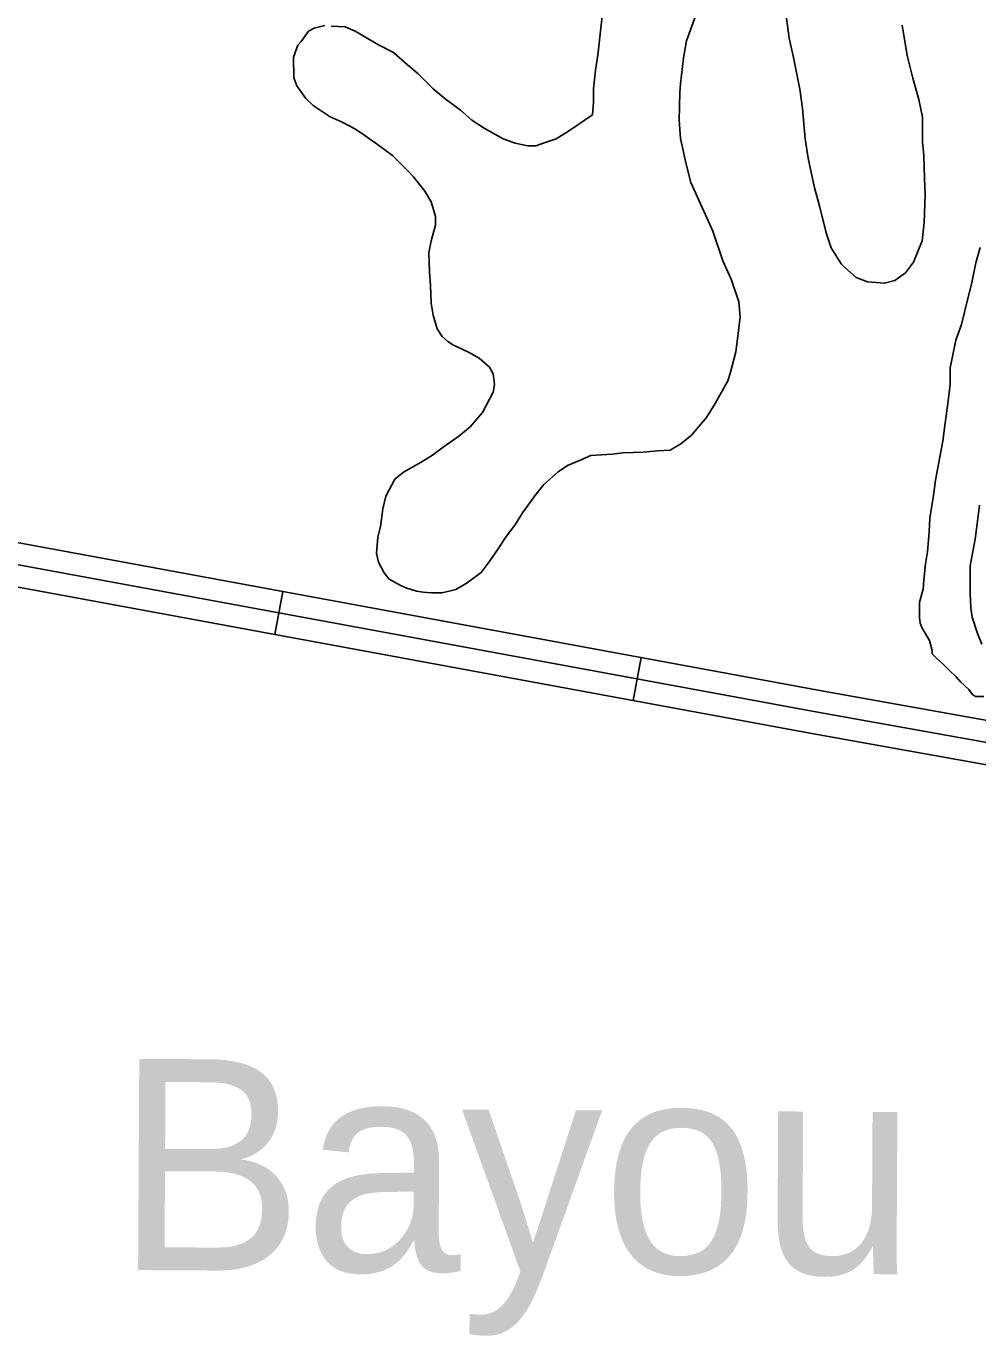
# Model space of a CAD drawing. Extents: x 3297735 to 3335592, y 670436 to 695807.
# Drawn here: x 3330846 to 3331499, y 688487 to 689386 of the extents above; entities that cross this region are included whole.
import ezdxf

# ---------------------------------------------------------------- set-up
doc = ezdxf.new("R2010")
doc.units = 0
for name, color, linetype in [('V-ROAD-CNTR', 7, 'Continuous'), ('V-SITE-VEGE', 7, 'Continuous'), ('V-TOPO-GNAM-IDEN', 7, 'Continuous')]:
    doc.layers.add(name, color=color, linetype=linetype)

msp = doc.modelspace()

# ---------------------------------------------------------------- linework, layer by layer
at = {"layer": 'V-ROAD-CNTR'}
for p, q in [((3331022.1, 688997.76), (3331016.66, 688968.26)), ((3331267.95, 688952.42), (3331262.51, 688922.91))]:
    msp.add_line(p, q, dxfattribs=at)
for points in [[(3330235.37, 689142.88), (3331393.08, 688929.34), (3331743.32, 688866.55)], [(3330232.65, 689128.13), (3331390.39, 688914.58), (3332667.95, 688685.56), (3333378.23, 688558.79)], [(3330229.93, 689113.38), (3331387.71, 688899.82), (3332665.31, 688670.79), (3333375.6, 688544.02)]]:
    msp.add_lwpolyline(points, dxfattribs=at)
at = {"layer": 'V-SITE-VEGE'}
for points in [[(3331372.59, 689364.19), (3331369.53, 689377.56), (3331365.12, 689412.07)], [(3331055.4, 689385.79), (3331064.89, 689385.39), (3331071.8, 689382.39), (3331087.79, 689372.93), (3331098.16, 689367.79), (3331107.67, 689359.18), (3331115.02, 689353.16), (3331125.41, 689342.83), (3331133.62, 689335.95), (3331144, 689328.21), (3331151.78, 689321.33), (3331160.43, 689315.74), (3331173.39, 689308.44), (3331181.6, 689305.44), (3331190.23, 689303.74), (3331195.84, 689303.75), (3331203.6, 689306.36), (3331209.64, 689308.54), (3331218.25, 689313.74), (3331234.62, 689325), (3331235.46, 689333.63), (3331235.43, 689342.69), (3331236.69, 689355.64), (3331238.39, 689366), (3331241.34, 689392.76)], [(3331305.63, 689393.36), (3331299.2, 689375.65), (3331297.08, 689363.99), (3331294.97, 689346.3), (3331294.55, 689340.26), (3331294.17, 689321.27), (3331295.07, 689308.76), (3331299, 689291.08), (3331302.05, 689278.57), (3331311.16, 689258.75), (3331317.24, 689244.96), (3331324.2, 689224.7), (3331329.84, 689212.2), (3331335.06, 689196.68), (3331335.95, 689186.33), (3331334.26, 689171.22), (3331332.99, 689162.16), (3331329.15, 689147.48), (3331327.44, 689142.29), (3331318.84, 689126.74), (3331312.83, 689117.23), (3331302.51, 689105.12), (3331295.19, 689099.06), (3331287.87, 689094.73), (3331279.24, 689094.27), (3331269.75, 689093.39), (3331255.51, 689092.92), (3331248.18, 689092.04), (3331233.51, 689091.14), (3331225.75, 689087.66), (3331217.56, 689084.19), (3331211.1, 689079.86), (3331201.2, 689071.2), (3331195.18, 689063.42), (3331186.58, 689051.74), (3331181.86, 689043.97), (3331174.55, 689034.02), (3331169.82, 689027.11), (3331163.8, 689018.03), (3331158.21, 689010.68), (3331147.88, 689003.32), (3331140.99, 688998.99), (3331131.5, 688996.8), (3331124.16, 688996.78), (3331118.55, 688997.2), (3331113.81, 688998.05), (3331106.46, 689000.19), (3331102.14, 689002.33), (3331095.23, 689006.2), (3331091.77, 689010.51), (3331087.87, 689017.83), (3331086.55, 689023.87), (3331087.39, 689035.09), (3331089.09, 689042.43), (3331090.79, 689054.51), (3331092.92, 689063.15), (3331098.93, 689074.81), (3331104.96, 689079.58), (3331117.02, 689086.51), (3331124.78, 689091.28), (3331132.1, 689096.91), (3331142.87, 689104.27), (3331150.61, 689110.76), (3331159.21, 689120.71), (3331166.52, 689134.54), (3331167.36, 689139.71), (3331166.48, 689147.05), (3331163.88, 689151.79), (3331156.96, 689157.81), (3331149.62, 689162.11), (3331139.25, 689166.83), (3331135.36, 689169.4), (3331131.46, 689172.85), (3331128, 689178.02), (3331125.39, 689187.5), (3331124.07, 689195.69), (3331123.61, 689207.77), (3331122.72, 689216.83), (3331122.25, 689230.21), (3331123.96, 689238.41), (3331126.95, 689249.2), (3331126.93, 689255.24), (3331123.89, 689265.16), (3331119.55, 689272.48), (3331111.76, 689282.39), (3331108.73, 689285.83), (3331097.48, 689297.02), (3331088.84, 689303.47)], [(3331088.84, 689303.47), (3331078.46, 689310.78), (3331071.98, 689315.08), (3331062.9, 689319.8), (3331054.69, 689323.66), (3331043.03, 689331.4), (3331037.84, 689336.13), (3331031.77, 689344.74), (3331029.6, 689350.34), (3331029.56, 689364.58), (3331032.56, 689372.79), (3331034.71, 689375.38), (3331039.87, 689382.3), (3331043.75, 689384.47), (3331051.08, 689386.21)], [(3331447.17, 689386.4), (3331450.68, 689365.69), (3331454.6, 689350.17), (3331458.52, 689335.51), (3331461.15, 689323.44), (3331461.19, 689306.18), (3331462.08, 689297.12), (3331462.55, 689281.16), (3331463.01, 689269.94), (3331462.2, 689250.95), (3331460.94, 689238.44), (3331454.94, 689223.75), (3331449.35, 689216.4), (3331442.03, 689211.2), (3331435.13, 689209.46), (3331423.48, 689210.29), (3331415.7, 689213.29), (3331407.92, 689220.18), (3331405.32, 689222.76), (3331398.39, 689233.53), (3331394.91, 689243.87), (3331390.54, 689262.41), (3331387.06, 689274.92), (3331382.69, 689295.19), (3331380.5, 689308.55), (3331378.72, 689329.26), (3331376.96, 689342.63), (3331372.59, 689364.19)], [(3331503.19, 688925.73), (3331497.58, 688925.71), (3331495.42, 688927), (3331492.82, 688930.45), (3331487.2, 688935.61), (3331484.17, 688939.05), (3331479.41, 688943.79), (3331475.51, 688947.66), (3331470.76, 688951.96), (3331467.73, 688954.97), (3331467.72, 688957.13), (3331465.98, 688964.03), (3331460.78, 688972.65), (3331459.48, 688976.09), (3331459.03, 688979.98), (3331459.01, 688990.33), (3331461.57, 688999.4), (3331461.98, 689005.44), (3331463.25, 689016.66), (3331464.52, 689024.86), (3331465.78, 689038.68), (3331466.19, 689048.17), (3331468.74, 689063.71), (3331470, 689074.07), (3331475.11, 689100.83), (3331476.38, 689111.62), (3331478.07, 689123.28), (3331480.19, 689139.68), (3331480.15, 689151.33), (3331483.99, 689170.33), (3331487.84, 689181.12), (3331492.11, 689197.96), (3331494.67, 689208.75), (3331497.65, 689223.43), (3331500.65, 689233.79)], [(3331500.25, 689056.89), (3331498.98, 689047.83), (3331497.29, 689033.58), (3331493.89, 689015.45), (3331493.94, 688996.47), (3331494.4, 688986.54), (3331495.28, 688980.07), (3331498.76, 688968.86), (3331501.8, 688961.54)]]:
    msp.add_lwpolyline(points, dxfattribs=at)

# ---------------------------------------------------------------- texts
at = {"layer": 'V-TOPO-GNAM-IDEN'}
msp.add_text('Bayou Fountain', height=144.9997, rotation=359.6879, dxfattribs=at).set_placement((3330906.95, 688531.98))

doc.saveas('drawing.dxf')
